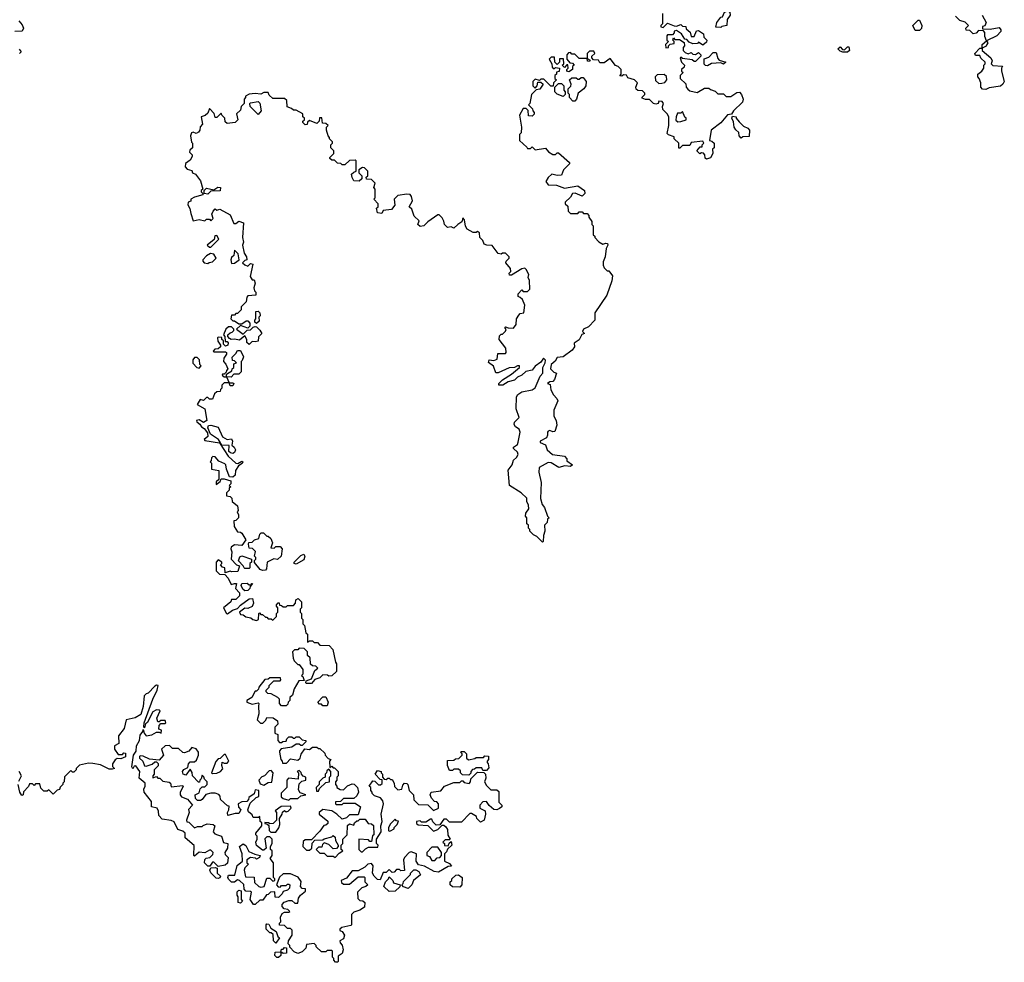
# Model space of a CAD drawing. Extents: x 2472589 to 2662339, y 701009 to 849030.
# Tile 329 of 406: x 2598368 to 2605050, y 733210 to 739603. Entities that reach past the tile are written whole.
import ezdxf

# ---------------------------------------------------------------- set-up
doc = ezdxf.new("R2010")
doc.units = 0

msp = doc.modelspace()

# ---------------------------------------------------------------- linework, layer by layer
at = {"layer": '0CON05XD'}
for points in [[(2602730, 739645), (2602730, 739575), (2602720, 739565), (2602720, 739555), (2602735, 739550), (2602765, 739580), (2602808.3, 739561.7)], [(2603125, 739550), (2603091.7, 739551.7), (2603100, 739585), (2603125, 739620), (2603138.3, 739621.7), (2603150, 739655), (2603175, 739662.5), (2603187.5, 739655), (2603190, 739635), (2603170, 739605), (2603167, 739563), (2603133, 739557), (2603125, 739550)], [(2604900, 739635), (2604927.5, 739585), (2604918.3, 739561.7), (2604901.7, 739558.3), (2604901.7, 739541.7), (2604955, 739540), (2605015, 739550), (2605027.5, 739535), (2605027.5, 739522.5), (2605000, 739495), (2604930, 739460), (2604937.5, 739447.5), (2604932.5, 739435), (2604926.4, 739423.6), (2604900, 739410), (2604900, 739395), (2604957.5, 739345), (2604967.5, 739325), (2604960, 739305), (2604971.7, 739291.7), (2605038.3, 739288.3), (2605030, 739275), (2605030, 739255), (2605050, 739185), (2605040, 739165), (2605025, 739153.3), (2604948.3, 739141.7), (2604925, 739130), (2604901.7, 739131.7), (2604890, 739145), (2604890, 739175), (2604880, 739205), (2604870, 739215), (2604870, 739235), (2604897.5, 739255), (2604910, 739275), (2604910, 739295), (2604920, 739305), (2604920, 739315), (2604891.7, 739341.7), (2604885, 739360), (2604855, 739360), (2604850, 739375), (2604885, 739410), (2604900, 739410), (2604900, 739435), (2604930, 739460), (2604918.3, 739488.3), (2604917.5, 739517.5), (2604908.3, 739528.3), (2604875, 739530), (2604858.3, 739511.7), (2604838.3, 739508.3), (2604815, 739530), (2604791.7, 739531.7), (2604790, 739545), (2604807.5, 739565), (2604785, 739587.5), (2604748.3, 739598.3), (2604718.3, 739628.3)], [(2598362.5, 739595), (2598385, 739569.2), (2598393.6, 739545), (2598383.3, 739525), (2598335, 739522.5)], [(2602808.3, 739561.7), (2602825, 739560), (2602855, 739570), (2602865, 739560), (2602888.3, 739558.3), (2602891.7, 739541.7), (2602918.3, 739518.3), (2602925, 739490), (2602945, 739490), (2602961.7, 739528.3), (2602975, 739530), (2603008.3, 739508.3), (2603010, 739485), (2603030, 739465), (2603028.3, 739451.7), (2603005, 739430), (2602975, 739450), (2602967, 739443), (2602935, 739440), (2602911.7, 739451.7), (2602895, 739470), (2602881.7, 739471.7), (2602858.3, 739508.3), (2602825, 739530), (2602810, 739525), (2602810, 739515), (2602798.3, 739501.7), (2602765, 739500), (2602760, 739495), (2602760, 739465), (2602770, 739455), (2602750, 739435), (2602751.7, 739411.7), (2602770, 739415), (2602770, 739425), (2602781.7, 739438.3), (2602808.3, 739441.7), (2602810, 739455), (2602800, 739465), (2602805, 739480), (2602815, 739470), (2602845, 739470), (2602878.3, 739448.3), (2602880, 739425), (2602870, 739415), (2602870, 739395), (2602885, 739380), (2602905, 739372.5), (2602925, 739380), (2602935, 739370), (2602955, 739367.5), (2602975, 739380), (2602990, 739365), (2602990, 739355), (2602955, 739320), (2602945, 739320), (2602931.7, 739331.7), (2602865, 739340), (2602855, 739350), (2602850, 739345), (2602860, 739315), (2602880, 739295), (2602878.3, 739281.7), (2602860, 739265), (2602860, 739255), (2602870, 739245), (2602850, 739225), (2602850, 739205), (2602888.3, 739168.3), (2602890, 739145), (2602901.7, 739131.7), (2602915, 739120), (2602965, 739110), (2603015, 739140), (2603045, 739140), (2603055, 739130), (2603088.3, 739118.3), (2603105, 739100), (2603145, 739100), (2603163.3, 739083.3), (2603195, 739082.5), (2603235, 739110), (2603251.7, 739111.7), (2603267, 739097), (2603277.5, 739065), (2603272.5, 739045), (2603212.5, 738985), (2603198.3, 738961.7), (2603171.7, 738958.3), (2603126.4, 738903.6), (2603060, 738855), (2603050, 738785), (2603065, 738780), (2603080, 738765), (2603080, 738735), (2603070, 738725), (2603072.5, 738695), (2603055, 738667.5), (2603028.3, 738658.3), (2603020, 738665), (2603017, 738687), (2603008.3, 738698.3), (2602995, 738700), (2602983, 738693), (2602963, 738713), (2602985, 738740), (2602998.3, 738741.7), (2603000, 738755), (2603010, 738765), (2603005, 738780), (2602925, 738770), (2602915, 738750), (2602865, 738750), (2602848.3, 738731.7), (2602841.7, 738731.7), (2602840, 738765), (2602810, 738795), (2602808.3, 738808.3), (2602771.7, 738821.7), (2602762.5, 738832.5), (2602772.5, 738885), (2602772.5, 738945), (2602762.5, 738965), (2602732.5, 738995), (2602730, 739015), (2602737.5, 739035), (2602728.3, 739048.3), (2602705, 739050), (2602700, 739035), (2602685, 739030), (2602670, 739035), (2602641.7, 739061.7), (2602615, 739062.5), (2602591.7, 739071.7), (2602591.7, 739078.3), (2602610, 739095), (2602610, 739105), (2602595, 739120), (2602563, 739123), (2602551.7, 739131.7), (2602550, 739145), (2602560, 739175), (2602540, 739195), (2602495, 739210), (2602485, 739227.5), (2602465, 739230), (2602455, 739220), (2602441.7, 739221.7), (2602450, 739235), (2602450, 739265), (2602430, 739285), (2602411.7, 739291.7), (2602375, 739340), (2602335, 739310), (2602305, 739310), (2602295, 739330), (2602261.7, 739331.7), (2602250, 739345), (2602250, 739355), (2602270, 739375), (2602265, 739390), (2602235, 739390), (2602220, 739375), (2602220, 739340), (2602238.3, 739328.3), (2602235, 739320), (2602221.7, 739321.7), (2602220, 739340), (2602165, 739340), (2602135, 739370), (2602115, 739370), (2602105, 739380), (2602091.7, 739378.3), (2602080, 739365), (2602080, 739335), (2602101.7, 739311.7), (2602118.3, 739308.3), (2602130, 739295), (2602120, 739285), (2602120, 739265), (2602095, 739250), (2602080, 739255), (2602080, 739265), (2602090, 739275), (2602088.3, 739298.3), (2602081.7, 739298.3), (2602065, 739280), (2602050, 739295), (2602060, 739305), (2602058.3, 739338.3), (2602031.7, 739338.3), (2602030, 739315), (2602015, 739300), (2602000, 739315), (2601998.3, 739348.3), (2601975, 739350), (2601960, 739335), (2601980, 739305), (2601981.7, 739281.7), (2601995, 739270), (2602005, 739280), (2602030, 739275), (2602028.3, 739251.7), (2602011.7, 739248.3), (2602010, 739235), (2602000, 739225), (2602000, 739205), (2602010, 739195), (2601990, 739175), (2601988.3, 739151.7), (2601971.7, 739151.7), (2601925, 739200), (2601905, 739200), (2601895, 739190), (2601865, 739200), (2601850, 739185), (2601850, 739155), (2601865, 739140), (2601880, 739155), (2601885, 739180), (2601905, 739180), (2601920, 739165), (2601898.3, 739131.7), (2601871.7, 739128.3), (2601840, 739095), (2601830, 739035), (2601820, 739025), (2601848.3, 738998.3), (2601850, 738985), (2601860, 738975), (2601858.3, 738961.7), (2601845, 738950), (2601821.7, 738951.7), (2601818.3, 738988.3), (2601805, 739000), (2601785, 739000), (2601760, 738955), (2601772.5, 738875), (2601770, 738835), (2601760, 738825), (2601760, 738785), (2601808.3, 738738.3), (2601815, 738730), (2601835, 738730), (2601845, 738740), (2601865, 738720), (2601935, 738732.5), (2601957, 738707), (2601985, 738690), (2602005, 738690), (2602015, 738700), (2602025, 738700), (2602100, 738635), (2602100, 738625), (2602057.5, 738585), (2602045, 738550), (2602015, 738547.5), (2601980, 738555), (2601955, 738532.5), (2601937.5, 738505), (2601955, 738482.5), (2602011.7, 738481.7), (2602065, 738460), (2602155, 738477.5), (2602200, 738445), (2602202.5, 738425), (2602185, 738407.5), (2602136.4, 738426.4), (2602120, 738425), (2602105, 738400), (2602070, 738365), (2602070, 738355), (2602088.3, 738338.3), (2602090, 738305), (2602105, 738290), (2602155, 738290), (2602165, 738300), (2602185, 738300), (2602195, 738290), (2602218.3, 738288.3), (2602230, 738275), (2602230, 738265), (2602250, 738235), (2602250, 738215), (2602260, 738205), (2602260, 738145), (2602270, 738135), (2602270, 738125), (2602297, 738097), (2602325, 738080), (2602345, 738087.5), (2602357.5, 738085), (2602360, 738075), (2602348.3, 738051.7), (2602340, 737995), (2602328.3, 737961.7), (2602328.3, 737938.3), (2602335, 737920), (2602355, 737900), (2602365, 737900), (2602390, 737865), (2602387, 737833), (2602352.5, 737735), (2602270, 737615), (2602270, 737565), (2602228.8, 737521.2), (2602193.3, 737505), (2602188.3, 737488.3), (2602200, 737475), (2602181.7, 737468.3), (2602165, 737432.5), (2602130.8, 737409.2), (2602133.3, 737385), (2602117.7, 737362.3), (2602055, 737317.5), (2602015, 737312.5), (2602002.5, 737287.5), (2601975, 737263.8), (2601970.9, 737235), (2601993.6, 737213.6), (2602010, 737205), (2601997, 737163), (2601985, 737150), (2601965, 737147.5), (2601950, 737135), (2601968.3, 737128.3), (2601973, 737093), (2601989.3, 737059.3), (2602013.8, 737033.8), (2602019.3, 737019.3), (2601992.5, 736955), (2601992.5, 736915), (2602007.5, 736885), (2602013, 736853), (2601999.3, 736810.7), (2601985, 736807.5), (2601965, 736816.7), (2601955, 736813.3), (2601948.8, 736805), (2601950, 736785), (2601943.3, 736766.7), (2601900, 736745), (2601900, 736735), (2601935, 736720), (2601947, 736687), (2601983.9, 736653.9), (2602065, 736642.5), (2602080, 736625), (2602081.7, 736611.7), (2602120, 736585), (2602105, 736572.5), (2602067, 736577), (2602027, 736567), (2601975, 736596.7), (2601955, 736600), (2601893, 736567), (2601890, 736535), (2601906.7, 736465), (2601901.2, 736355), (2601912.5, 736315), (2601930, 736295), (2601950, 736235), (2601960, 736225), (2601950, 736215), (2601947, 736193), (2601930, 736175), (2601932.5, 736135), (2601922.5, 736105), (2601920, 736065), (2601915, 736060), (2601878.3, 736098.3), (2601855, 736110), (2601830, 736135), (2601830, 736145), (2601820, 736155), (2601820, 736175), (2601810, 736185), (2601810, 736225), (2601800, 736235), (2601803, 736257), (2601822.5, 736285), (2601821.7, 736311.7), (2601810, 736335), (2601808.3, 736358.3), (2601770, 736395), (2601692.5, 736445), (2601683, 736547), (2601710, 736585), (2601720, 736615), (2601740, 736635), (2601750, 736655), (2601745, 736670), (2601720, 736695), (2601720, 736705), (2601745, 736722.5), (2601751.7, 736738.3), (2601763.8, 736805), (2601756.7, 736825), (2601732.3, 736842.3), (2601723, 736857), (2601726.4, 736873.6), (2601757.5, 736905), (2601737.5, 736965), (2601740, 737045), (2601748.3, 737061.7), (2601775, 737078.8), (2601845, 737092), (2601865, 737106.2), (2601900.8, 737185), (2601917.5, 737205), (2601917.8, 737245), (2601934.5, 737275), (2601935.3, 737294.7), (2601922.4, 737307.6), (2601905, 737280), (2601866.8, 737253.2), (2601845, 737226.2), (2601803.5, 737216.5), (2601775, 737191.4), (2601745, 737179.2), (2601725, 737158), (2601682.3, 737147.7), (2601645.8, 737124.2), (2601620, 737125), (2601620, 737135), (2601645, 737160), (2601705, 737198.8), (2601760, 737245), (2601760, 737255), (2601745, 737256), (2601726.4, 737243.6), (2601688.8, 737241.2), (2601615, 737207.5), (2601598.3, 737208.3), (2601583, 737253), (2601548.3, 737278.3), (2601553, 737297), (2601585, 737292.5), (2601608.3, 737301.7), (2601611.7, 737338.3), (2601665, 737340), (2601670, 737345), (2601667.5, 737375), (2601622.5, 737435), (2601625, 737460), (2601635, 737470), (2601645, 737470), (2601665, 737490), (2601668.3, 737501.7)], [(2604475, 739530), (2604445, 739530), (2604430, 739565), (2604465, 739600), (2604475, 739600), (2604490, 739565), (2604487, 739543), (2604475, 739530)], [(2603985, 739382.5), (2603953, 739383), (2603935, 739390), (2603920, 739405), (2603935, 739420), (2603951.7, 739401.7), (2603965, 739400), (2603985, 739420), (2603995, 739420), (2604000, 739395), (2603985, 739382.5)], [(2598363, 739403), (2598377.5, 739385), (2598366.4, 739373.6)], [(2603035, 739290), (2603021.7, 739291.7), (2603012.5, 739302.5), (2603012.5, 739337.5), (2603045, 739350), (2603075, 739380), (2603095, 739380), (2603105, 739340), (2603115, 739330), (2603160, 739315), (2603145, 739302.5), (2603125, 739310), (2603063.6, 739306.4), (2603035, 739290)], [(2602705, 739170), (2602725, 739172.5), (2602745, 739177.5), (2602760, 739195), (2602757.5, 739217.5), (2602741.7, 739231.7), (2602695, 739230), (2602680, 739215), (2602681.7, 739191.7), (2602705, 739170)], [(2602055, 739082.5), (2602015, 739097.5), (2602000, 739115), (2602000, 739145), (2602025, 739170), (2602045, 739170), (2602060, 739155), (2602060, 739125), (2602070, 739115), (2602070, 739095), (2602055, 739082.5)], [(2602135, 739050), (2602121.7, 739051.7), (2602100, 739075), (2602100, 739095), (2602090, 739105), (2602090, 739135), (2602107, 739153), (2602110, 739165), (2602100, 739195), (2602115, 739210), (2602145, 739210), (2602155, 739200), (2602165, 739200), (2602178.3, 739211.7), (2602191.7, 739211.7), (2602212.5, 739185), (2602210, 739155), (2602196.4, 739133.6), (2602157.5, 739105), (2602147.5, 739065), (2602135, 739050)], [(2601668.3, 737501.7), (2601660, 737515), (2601665, 737520), (2601682.5, 737512.5), (2601718.3, 737511.7), (2601737.5, 737535), (2601740, 737575), (2601755, 737600), (2601765, 737610), (2601790, 737615), (2601796.4, 737666.4), (2601780, 737705), (2601765, 737720), (2601750, 737725), (2601750, 737745), (2601775, 737770), (2601785, 737760), (2601815, 737760), (2601830, 737775), (2601827.5, 737835), (2601817.5, 737855), (2601822.5, 737875), (2601805, 737910), (2601795, 737917.5), (2601775, 737912.5), (2601705, 737870), (2601691.7, 737871.7), (2601690, 737885), (2601700, 737895), (2601697.5, 737915), (2601667.5, 737955), (2601670, 737965), (2601690, 737985), (2601690, 737995), (2601665, 738020), (2601645, 738020), (2601635, 738012.5), (2601615, 738017.5), (2601575, 738072.5), (2601537, 738073), (2601520.7, 738080.7), (2601510, 738105), (2601490, 738125), (2601488.3, 738158.3), (2601475, 738167.5), (2601465, 738160), (2601445, 738160), (2601403.6, 738183.6), (2601393, 738203), (2601387, 738247), (2601375, 738260), (2601368.3, 738231.7), (2601340, 738215), (2601315, 738190), (2601295, 738197.5), (2601270, 738195), (2601250, 738215), (2601247, 738237), (2601235, 738260), (2601215, 738280), (2601205, 738280), (2601137, 738233), (2601110, 738205), (2601085, 738200), (2601070, 738215), (2601078.3, 738238.3), (2601045, 738270), (2601028.3, 738318.3), (2601010, 738335), (2601032.5, 738375), (2601027.5, 738405), (2601017, 738417), (2600995, 738420), (2600935, 738410), (2600910, 738385), (2600912.5, 738345), (2600890, 738315), (2600835, 738310), (2600825, 738290), (2600795, 738292.5), (2600790, 738325), (2600800, 738335), (2600800, 738355), (2600770, 738385), (2600780, 738395), (2600780, 738455), (2600770, 738465), (2600780, 738495), (2600755, 738520), (2600721.7, 738521.7), (2600720, 738535), (2600730, 738545), (2600730, 738575), (2600708.3, 738598.3), (2600695, 738600), (2600670, 738585), (2600670, 738565), (2600690, 738545), (2600690, 738525), (2600671.7, 738508.3), (2600635, 738510), (2600623, 738533), (2600620, 738555), (2600635, 738570), (2600650, 738575), (2600650, 738645), (2600645, 738650), (2600605, 738647.5), (2600575, 738620), (2600555, 738620), (2600547, 738627), (2600525, 738630), (2600505, 738650), (2600485, 738650), (2600471.7, 738661.7), (2600471.7, 738668.3), (2600500, 738695), (2600500, 738715), (2600480, 738735), (2600480, 738755), (2600490, 738765), (2600490, 738775), (2600470, 738795), (2600470, 738805), (2600460, 738815), (2600450, 738855), (2600450, 738875), (2600460, 738885), (2600445, 738900), (2600421.7, 738901.7), (2600418.3, 738938.3), (2600401.7, 738938.3), (2600400, 738915), (2600385, 738900), (2600335, 738920), (2600321.7, 738908.3), (2600318.3, 738891.7), (2600305, 738890), (2600290, 738905), (2600290, 738915), (2600300, 738925), (2600300, 738935), (2600290, 738945), (2600290, 738965), (2600245, 738990), (2600225, 738990), (2600211.7, 739001.7), (2600181.7, 739011.7), (2600180, 739055), (2600165, 739070), (2600085, 739070), (2600061.7, 739091.7), (2600055, 739110), (2600025, 739110), (2600005, 739097.5), (2599965, 739102.5), (2599925, 739097.5), (2599900, 739085), (2599900, 739075), (2599890, 739065), (2599890, 739035), (2599870, 739015), (2599865, 738990), (2599840, 738965), (2599847.5, 738925), (2599830, 738905), (2599775, 738900), (2599761.7, 738911.7), (2599760, 738935), (2599740, 738955), (2599735, 738970), (2599705, 738940), (2599695, 738940), (2599687, 738967), (2599655, 739000), (2599645, 738970), (2599627, 738953), (2599600, 738945), (2599607.5, 738895), (2599593.3, 738876.7), (2599590, 738855), (2599580, 738840), (2599565, 738832.5), (2599545, 738840), (2599532.5, 738835), (2599527.5, 738815), (2599532.5, 738772.5), (2599540, 738765), (2599540, 738735), (2599521.7, 738718.3), (2599520, 738705), (2599537, 738687), (2599537.5, 738675), (2599525, 738650), (2599491.7, 738628.3), (2599490, 738605), (2599505, 738590), (2599535, 738580), (2599540, 738565), (2599560, 738555), (2599595, 738510), (2599610, 738455), (2599600, 738445), (2599600, 738435), (2599610, 738425), (2599610, 738415), (2599555, 738400), (2599530, 738385), (2599528.3, 738371.7), (2599510, 738365), (2599508.3, 738348.3), (2599521.7, 738321.7), (2599528.3, 738288.3), (2599545, 738240), (2599585, 738247.5), (2599625, 738240), (2599635, 738250), (2599655, 738250), (2599665, 738240), (2599680, 738255), (2599672.5, 738285), (2599680, 738305), (2599695, 738320), (2599705, 738312.5), (2599725, 738317.5), (2599795, 738280), (2599821.7, 738221.7), (2599835, 738220), (2599855, 738237.5), (2599886.7, 738225), (2599880, 738125), (2599887.5, 738095), (2599880, 738075), (2599890.7, 738020.7), (2599907.5, 737995), (2599910, 737975), (2599895, 737970), (2599880, 737955), (2599895, 737940), (2599915, 737932.5), (2599935, 737950), (2599950, 737945), (2599932.5, 737862.5), (2599945, 737840), (2599958.3, 737838.3), (2599966.4, 737816.4), (2599957.5, 737785), (2599960, 737765), (2599970, 737755), (2599970, 737735), (2599915, 737730), (2599908.3, 737721.7), (2599905, 737690), (2599870, 737655), (2599870, 737635), (2599845, 737610), (2599835, 737610), (2599825, 737600), (2599805, 737600), (2599800, 737575), (2599815, 737560), (2599825, 737560), (2599855, 737540), (2599875, 737540), (2599905, 737560), (2599915, 737560), (2599930, 737545), (2599930, 737525), (2599915, 737510), (2599865, 737530), (2599840, 737505), (2599885, 737470), (2599911.7, 737498.3), (2599935, 737500), (2599951.7, 737518.3), (2599965, 737522.5), (2599975, 737520), (2599997.7, 737497.7), (2600010, 737475), (2599988.3, 737451.7), (2599986.4, 737423.6), (2599965, 737417.5), (2599945, 737420), (2599925, 737400), (2599910, 737415), (2599910, 737435), (2599895, 737460), (2599859.3, 737430.7), (2599825, 737437.5), (2599803.3, 737433.3), (2599790.7, 737440.7), (2599780, 737455), (2599780, 737465), (2599795, 737480), (2599810, 737485), (2599820, 737495), (2599820, 737505), (2599805, 737520), (2599785, 737520), (2599767.5, 737505), (2599750, 737465), (2599760, 737455), (2599761.7, 737421.7), (2599775, 737420), (2599781.7, 737411.7), (2599780, 737395), (2599765, 737390), (2599751.7, 737401.7), (2599750, 737425), (2599740, 737435), (2599738.3, 737448.3), (2599715, 737450), (2599710, 737445), (2599713, 737423), (2599730, 737395), (2599730, 737385), (2599715, 737370), (2599691.7, 737368.3), (2599680, 737355), (2599685, 737350), (2599765, 737350), (2599770, 737345), (2599770, 737335), (2599753, 737307), (2599750, 737285), (2599767, 737267), (2599780, 737235), (2599770, 737225), (2599768.3, 737211.7), (2599755, 737200), (2599745, 737200), (2599741.7, 737191.7), (2599755, 737180), (2599770, 737180), (2599771.7, 737198.3), (2599808.3, 737221.7), (2599810, 737235), (2599820, 737245), (2599821.7, 737268.3), (2599840, 737275), (2599825, 737290), (2599811.7, 737291.7), (2599810, 737315), (2599835, 737340), (2599845, 737360), (2599865, 737360), (2599886.4, 737316.4), (2599878.3, 737291.7), (2599870, 737285), (2599870, 737215), (2599855, 737200), (2599821.7, 737198.3), (2599801.7, 737178.3), (2599770, 737180), (2599790, 737140), (2599815, 737140), (2599820, 737135), (2599815, 737120), (2599795, 737120), (2599790, 737140), (2599755, 737140), (2599740, 737125), (2599740, 737105), (2599730, 737095), (2599728.3, 737081.7), (2599705, 737080), (2599690, 737065), (2599675, 737030), (2599655, 737030), (2599645, 737040), (2599635, 737040), (2599615, 737020), (2599591.7, 737028.3), (2599573, 736993), (2599623, 736963), (2599636.7, 736885), (2599615, 736871.2), (2599585, 736889.2), (2599566.7, 736885), (2599568.8, 736875), (2599590.8, 736860.8), (2599601.4, 736841.4), (2599620, 736830), (2599642.1, 736802.1), (2599644.3, 736775.7), (2599620, 736755), (2599625, 736750), (2599722.5, 736732.5), (2599783.5, 736643.5), (2599835, 736595.8), (2599847, 736593), (2599875, 736610), (2599882.5, 736605), (2599877.7, 736592.3), (2599852, 736578), (2599832.5, 736545), (2599830, 736515), (2599815, 736500), (2599791.7, 736501.7), (2599770, 736555), (2599767.5, 736585), (2599760, 736590), (2599719.3, 736609.3), (2599695, 736637.5), (2599678.3, 736641.7), (2599668.3, 736631.7), (2599667, 736613), (2599660, 736605), (2599670, 736595), (2599670, 736555), (2599720, 736545), (2599720, 736485), (2599701.7, 736468.3), (2599701.7, 736451.7), (2599728.3, 736471.7), (2599735, 736490), (2599755, 736490), (2599800, 736475), (2599800, 736455), (2599790, 736445), (2599800, 736435), (2599790, 736425), (2599788.3, 736411.7), (2599770, 736395), (2599770, 736375), (2599795, 736370), (2599807, 736357), (2599810, 736335), (2599846.7, 736305), (2599850, 736275), (2599842.5, 736265), (2599852.5, 736245), (2599852.5, 736225), (2599835, 736207.5), (2599820, 736205), (2599822.5, 736165), (2599845, 736130), (2599867, 736127), (2599875, 736120), (2599902.5, 736075), (2599875, 736037.5), (2599825, 736042.5), (2599802.5, 736025), (2599800, 736015), (2599807.5, 735995), (2599803.3, 735945), (2599840, 735905), (2599858.3, 735898.3), (2599848.3, 735861.7), (2599805, 735857.5), (2599795, 735862.5), (2599761.7, 735851.7), (2599760, 735885), (2599745, 735890), (2599730, 735905), (2599740, 735915), (2599740, 735925), (2599715, 735940), (2599700, 735925), (2599700, 735865), (2599723, 735843), (2599760, 735840), (2599782.5, 735815), (2599801.7, 735771.7), (2599825, 735780), (2599838.3, 735778.3), (2599832.5, 735745), (2599860, 735715), (2599860, 735695), (2599835, 735670), (2599805, 735670), (2599800, 735655), (2599750, 735615), (2599770, 735575), (2599777, 735573), (2599811.7, 735598.3), (2599845, 735610), (2599865, 735633.3), (2599925, 735676.2), (2599947.5, 735677.5), (2599953.3, 735645), (2599946.4, 735623.6), (2599915, 735610), (2599895, 735612.5), (2599860, 735585), (2599865, 735570), (2599885, 735567.5), (2599903, 735553)], [(2599985, 738960), (2599932.5, 739015), (2599930, 739035), (2599935, 739040), (2599985, 739047.5), (2599997, 739037), (2600006.7, 738985), (2599985, 738960)], [(2602835, 738910), (2602855, 738912.5), (2602890, 738925), (2602890, 738935), (2602881.7, 738941.7), (2602865, 738980), (2602855, 738970), (2602831.7, 738968.3), (2602822.5, 738945), (2602821.7, 738921.7), (2602835, 738910)], [(2603265, 738800), (2603250, 738815), (2603248.3, 738838.3), (2603227, 738857), (2603217.5, 738875), (2603211.7, 738911.7), (2603200, 738935), (2603205, 738950), (2603230, 738945), (2603230, 738935), (2603250.7, 738910.7), (2603280.7, 738880.7), (2603308.3, 738868.3), (2603320, 738855), (2603318.3, 738811.7), (2603275, 738810), (2603265, 738800)], [(2599645, 738420), (2599620, 738425), (2599620, 738445), (2599635, 738460), (2599685, 738450), (2599713, 738467), (2599730, 738465), (2599728.3, 738441.7), (2599665, 738440), (2599645, 738420)], [(2599665, 738060), (2599720, 738115), (2599705, 738140), (2599693, 738137), (2599688.3, 738111.7), (2599640, 738075), (2599655, 738060), (2599665, 738060)], [(2599645, 737950), (2599653, 737957), (2599675, 737960), (2599700, 737985), (2599685, 738012.5), (2599663.3, 738016.7), (2599635, 738002.5), (2599610, 737975), (2599610, 737965), (2599620, 737955), (2599645, 737950)], [(2599805, 737950), (2599825, 737952.5), (2599857.5, 737975), (2599850, 738015), (2599825, 738040), (2599820, 738005), (2599805, 737990), (2599800, 737975), (2599805, 737950)], [(2599975, 737542.5), (2599962.5, 737552.5), (2599962.5, 737565), (2599970, 737575), (2599970, 737625), (2599985, 737627.5), (2599997.5, 737615), (2600000, 737595), (2599990, 737585), (2599991.7, 737558.3), (2599975, 737542.5)], [(2599585, 737240), (2599600, 737255), (2599590, 737265), (2599587, 737297), (2599571.7, 737311.7), (2599555, 737312.5), (2599543.6, 737296.4), (2599543, 737273), (2599570, 737245), (2599585, 737240)], [(2599815, 736662), (2599797.5, 736665), (2599788, 736675), (2599790, 736715), (2599738.3, 736718.3), (2599715.7, 736755.7), (2599662.7, 736792.7), (2599643.8, 736835), (2599650, 736850), (2599665, 736854), (2599715, 736840), (2599744, 736774), (2599775, 736756.7), (2599805, 736760), (2599812.5, 736745), (2599808.3, 736718.3), (2599823.6, 736703.6), (2599831.2, 736685), (2599825, 736667.5), (2599815, 736662)], [(2600015, 735867.5), (2600000, 735875), (2599961.7, 735921.7), (2599960, 735935), (2599970, 735945), (2599970, 735955), (2599960, 735965), (2599967, 735997), (2599947, 736017), (2599925, 736020), (2599920, 736045), (2599921.7, 736058.3), (2599945, 736060), (2599960, 736075), (2599990, 736085), (2599997.5, 736115), (2600007, 736123), (2600022.5, 736122.5), (2600045, 736100), (2600055, 736100), (2600072.5, 736085), (2600082.5, 736055), (2600071.7, 736021.7), (2600095, 736020), (2600105, 736030), (2600135, 736030), (2600150, 736015), (2600142.5, 735965), (2600117.5, 735942.5), (2600093, 735947), (2600047, 735923), (2600041.7, 735878.3), (2600035, 735870), (2600015, 735867.5)], [(2599925, 735880), (2599895, 735880), (2599890, 735885), (2599885, 735900), (2599853, 735933), (2599860.7, 735959.3), (2599875, 735967.5), (2599940, 735945), (2599940, 735925), (2599930, 735915), (2599930, 735885), (2599925, 735880)], [(2600245, 735910), (2600230, 735915), (2600230, 735925), (2600275, 735970), (2600295, 735977.5), (2600302.5, 735965), (2600295, 735940), (2600245, 735910)], [(2599895, 735730), (2599881.7, 735741.7), (2599870, 735765), (2599875, 735780), (2599911.7, 735781.7), (2599925, 735770), (2599940, 735770), (2599941.7, 735778.3), (2599948.3, 735778.3), (2599931.7, 735758.3), (2599930, 735745), (2599915, 735732.5), (2599895, 735730)], [(2599903, 735553), (2599937, 735547), (2599950, 735535), (2599975, 735527.5), (2599987.5, 735535), (2599990, 735575), (2599995, 735580), (2600005, 735570), (2600015, 735570), (2600035, 735550), (2600045, 735550), (2600055, 735540), (2600075, 735540), (2600085, 735530), (2600110, 735555), (2600110, 735575), (2600120, 735585), (2600120, 735615), (2600110, 735625), (2600110, 735635), (2600121.7, 735648.3), (2600128.3, 735648.3), (2600131.7, 735631.7), (2600145, 735630), (2600155, 735620), (2600175, 735620), (2600185, 735630), (2600225, 735630), (2600240, 735645), (2600241.7, 735668.3), (2600258.3, 735678.3), (2600280, 735655), (2600280, 735615), (2600270, 735605), (2600270, 735585), (2600280, 735575), (2600280, 735545), (2600290, 735535), (2600290, 735505), (2600300, 735495), (2600310, 735445), (2600320, 735435), (2600321.7, 735381.7), (2600335, 735390), (2600355, 735390), (2600365, 735380), (2600388.3, 735378.3), (2600405, 735360), (2600468.3, 735358.3), (2600491.7, 735331.7), (2600510, 735245), (2600517.5, 735235), (2600517, 735183), (2600487, 735153), (2600465, 735150), (2600457, 735157), (2600425, 735160), (2600405, 735140), (2600371.7, 735128.3), (2600348.3, 735101.7), (2600315, 735100), (2600310, 735105), (2600311.7, 735118.3), (2600348.3, 735131.7), (2600371.7, 735188.3), (2600390, 735205), (2600378.3, 735218.3), (2600355, 735220), (2600341.7, 735231.7), (2600340, 735275), (2600321.7, 735291.7), (2600320, 735315), (2600298.3, 735338.3), (2600265, 735340), (2600255, 735330), (2600231.7, 735328.3), (2600220, 735315), (2600223, 735273), (2600230, 735255), (2600255, 735230), (2600265, 735230), (2600290, 735195), (2600290, 735165), (2600280, 735155), (2600288.3, 735148.3), (2600298.3, 735121.7), (2600261.7, 735118.3), (2600230, 735065), (2600218.3, 735021.7), (2600200, 735005), (2600200, 734985), (2600190, 734975), (2600188.3, 734961.7), (2600175, 734950), (2600145, 734950), (2600130, 734965), (2600130, 734995), (2600120, 735005), (2600075, 735030), (2600052.5, 735032.5), (2600040, 735045), (2600040, 735055), (2600060, 735075), (2600061.7, 735088.3), (2600091.7, 735118.3), (2600135, 735120), (2600140, 735125), (2600138.3, 735138.3), (2600065, 735140), (2600055, 735130), (2600031.7, 735128.3), (2599990, 735075), (2599988.3, 735061.7), (2599975, 735050), (2599965, 735050), (2599943.3, 735006.7), (2599910, 734985), (2599910, 734975), (2599945, 734960), (2599985, 734970), (2599990, 734965), (2599988.3, 734948.3), (2599990, 734895), (2599980, 734855), (2600001.7, 734831.7), (2600018.3, 734831.7), (2600038.3, 734851.7), (2600045, 734870), (2600087, 734867), (2600118.3, 734848.3), (2600120, 734825), (2600100, 734805), (2600100, 734765), (2600120, 734755), (2600120, 734715), (2600131.7, 734701.7), (2600145, 734700), (2600153, 734707), (2600175, 734710), (2600180, 734725), (2600195, 734740), (2600215, 734740), (2600225, 734730), (2600235, 734730), (2600245, 734740), (2600265, 734740), (2600285, 734720), (2600310, 734715), (2600310, 734705), (2600285, 734680), (2600275, 734680), (2600265, 734690), (2600245, 734690), (2600215, 734670), (2600141.7, 734658.3), (2600130, 734645), (2600130, 734635), (2600140, 734585), (2600150, 734575), (2600151.7, 734561.7), (2600178.3, 734561.7), (2600205, 734590), (2600255, 734580), (2600270, 734595), (2600278.3, 734621.7), (2600301.7, 734658.3), (2600335, 734652.5), (2600355, 734670), (2600385, 734670), (2600395, 734660), (2600405, 734660), (2600438.3, 734628.3), (2600440, 734615), (2600461.7, 734591.7), (2600480, 734585), (2600470, 734575), (2600471.7, 734531.7), (2600485, 734540), (2600495, 734530), (2600505, 734530), (2600530, 734505), (2600530, 734475), (2600520, 734465), (2600520, 734445), (2600510, 734435), (2600510, 734415), (2600520, 734405), (2600520, 734395), (2600543, 734383), (2600565, 734380), (2600593, 734407), (2600625, 734420), (2600638.3, 734418.3), (2600660, 734395), (2600667.5, 734365), (2600655, 734340), (2600635, 734320), (2600565, 734320), (2600545, 734300), (2600511.7, 734298.3), (2600510, 734285), (2600515, 734280), (2600555, 734280), (2600565, 734290), (2600645, 734290), (2600680, 734265), (2600665, 734210), (2600605, 734210), (2600585, 734190), (2600555, 734180), (2600520, 734215), (2600487, 734237), (2600425, 734247.5), (2600400, 734225), (2600400, 734215), (2600458.3, 734168.3), (2600458.3, 734151.7), (2600445, 734140), (2600431.7, 734138.3), (2600405, 734100), (2600348.3, 734041.7), (2600305, 734040), (2600291.7, 734028.3), (2600290, 733995), (2600315, 733970), (2600335, 733970), (2600350, 733985), (2600351.7, 734018.3), (2600371.7, 734038.3), (2600425, 734040), (2600433, 734047), (2600485, 734060), (2600495, 734070), (2600508.3, 734058.3), (2600510, 734035), (2600530, 734005), (2600530, 733995), (2600518.3, 733981.7), (2600495, 733980), (2600465, 734010), (2600435, 734020), (2600421.7, 734008.3), (2600418.3, 733991.7), (2600395, 733990), (2600380, 733975), (2600405, 733950), (2600435, 733950), (2600455, 733930), (2600495, 733930), (2600508.3, 733921.7), (2600535, 733950), (2600560, 733965), (2600550, 733975), (2600550, 734005), (2600560, 734015), (2600560, 734045), (2600590, 734075), (2600591.7, 734138.3), (2600605, 734150), (2600635, 734140), (2600640, 734155), (2600655, 734170), (2600665, 734170), (2600675, 734180), (2600711.7, 734181.7), (2600731.7, 734151.7), (2600755, 734150), (2600768.3, 734138.3), (2600770, 734075), (2600763, 734067), (2600755, 734030), (2600745, 734030), (2600735, 734040), (2600670, 734045), (2600670, 733975), (2600685, 733960), (2600695, 733960), (2600715, 733980), (2600735, 733990), (2600798.3, 733991.7), (2600800, 734005), (2600790, 734015), (2600790, 734045), (2600820, 734095), (2600817.5, 734135), (2600827.5, 734165), (2600820, 734215), (2600836.7, 734285), (2600832.5, 734305), (2600816.4, 734326.4), (2600775, 734340), (2600760, 734355), (2600760, 734365), (2600750, 734375), (2600750, 734395), (2600740, 734405), (2600765, 734440), (2600778.3, 734438.3), (2600803, 734413), (2600817, 734413), (2600828.3, 734421.7), (2600828.3, 734448.3), (2600815, 734450), (2600780, 734485), (2600795, 734510), (2600820, 734505), (2600820, 734495), (2600830, 734485), (2600830, 734465), (2600841.7, 734451.7), (2600855, 734450), (2600865, 734460), (2600875, 734460), (2600885, 734450), (2600895, 734450), (2600910, 734425), (2600911.7, 734401.7), (2600935, 734380), (2600960, 734385), (2600968.3, 734411.7), (2600980, 734425), (2600995, 734422.5), (2601002.5, 734415), (2601010, 734375), (2601040, 734345), (2601041.7, 734311.7), (2601075, 734280), (2601138.3, 734278.3), (2601175, 734240), (2601210, 734255), (2601210, 734285), (2601198.3, 734298.3), (2601181.7, 734301.7), (2601163, 734323), (2601152.5, 734345), (2601160, 734365), (2601225, 734372.5), (2601250, 734405), (2601315, 734430), (2601355, 734430), (2601365, 734440), (2601375, 734440), (2601385, 734430), (2601417, 734423), (2601427, 734433), (2601430, 734455), (2601455, 734480), (2601475, 734500), (2601518.3, 734498.3), (2601530, 734485), (2601531.7, 734458.3), (2601522.5, 734435), (2601535, 734410), (2601565, 734380), (2601605, 734380), (2601618.3, 734368.3), (2601620, 734295), (2601640, 734275), (2601640, 734265), (2601625, 734252.5), (2601605, 734243.3), (2601585, 734247.5), (2601553.6, 734273.6), (2601535, 734300), (2601511.7, 734298.3), (2601490, 734275), (2601490, 734255), (2601526.4, 734236.4), (2601530, 734215), (2601520, 734175), (2601495, 734160), (2601470, 734185), (2601468.3, 734198.3), (2601435, 734220), (2601421.7, 734218.3), (2601365, 734160), (2601285, 734160), (2601265, 734180), (2601245, 734180), (2601218.3, 734141.7), (2601195, 734140), (2601171.7, 734161.7), (2601165, 734180), (2601155, 734180), (2601125, 734160), (2601095, 734160), (2601085, 734170), (2601060, 734165), (2601061.7, 734151.7), (2601073, 734143), (2601138.3, 734138.3), (2601175, 734100), (2601205, 734110), (2601235, 734140), (2601245, 734140), (2601259.3, 734129.3), (2601271.7, 734111.7), (2601273, 734073), (2601290, 734045), (2601285, 734040), (2601255, 734040), (2601240, 734025), (2601250, 734015), (2601251.7, 734001.7), (2601275, 734000), (2601281.7, 734018.3), (2601295, 734030), (2601300, 734005), (2601271.7, 733978.3), (2601265, 733960), (2601250, 733945), (2601250, 733895), (2601285, 733880), (2601298.3, 733861.7), (2601275, 733860), (2601209.3, 733820.7), (2601180, 733825), (2601115, 733862.5), (2601075, 733870), (2601057.5, 733895), (2601060, 733945), (2601025, 733960), (2601010, 733955), (2600978.3, 733921.7), (2600972.5, 733905), (2600978.3, 733831.7), (2600955, 733830), (2600945, 733840), (2600925, 733840), (2600908.3, 733821.7), (2600895, 733820), (2600875, 733840), (2600855, 733820), (2600835, 733820), (2600815, 733770), (2600795, 733772.5), (2600772.5, 733795), (2600762.5, 733815), (2600767.5, 733865), (2600755, 733880), (2600730, 733875), (2600710, 733855)], [(2600710, 733855), (2600665, 733830), (2600625, 733830), (2600585, 733780), (2600550, 733765), (2600551.7, 733751.7), (2600565, 733740), (2600605, 733740), (2600665, 733790), (2600705, 733790), (2600710, 733785), (2600710, 733755), (2600730, 733735), (2600717, 733723), (2600690, 733715), (2600660, 733685), (2600663, 733643), (2600675, 733630), (2600697, 733627), (2600710, 733615), (2600707.5, 733585), (2600677, 733563), (2600635, 733550), (2600620, 733535), (2600620, 733465), (2600615, 733460), (2600553, 733447), (2600540, 733435), (2600540, 733425), (2600555, 733420), (2600572.5, 733395), (2600565, 733370), (2600540, 733355), (2600541.7, 733341.7), (2600557, 733327), (2600562.5, 733295), (2600555, 733270), (2600528.3, 733251.7), (2600530, 733215), (2600525, 733210), (2600511.7, 733211.7), (2600500, 733225), (2600500, 733235), (2600490, 733245), (2600490, 733285), (2600485, 733290), (2600455, 733290), (2600445, 733280), (2600415, 733280), (2600380, 733315), (2600380, 733325), (2600367, 733337), (2600315, 733330), (2600310, 733305), (2600285, 733280), (2600255, 733270), (2600230, 733280), (2600201.7, 733311.7), (2600200, 733325), (2600190, 733335), (2600192.5, 733355), (2600217, 733393), (2600217, 733427), (2600205, 733440), (2600185, 733440), (2600165, 733460), (2600131.7, 733461.7), (2600130, 733475), (2600140, 733485), (2600137.5, 733515), (2600150, 733540), (2600165, 733550), (2600195, 733550), (2600200, 733555), (2600187, 733567), (2600161.7, 733571.7), (2600148.3, 733588.3), (2600148.3, 733601.7), (2600163, 733617), (2600195, 733630), (2600215, 733630), (2600235, 733610), (2600255, 733610), (2600260, 733645), (2600272.5, 733665), (2600308.3, 733691.7), (2600308.3, 733708.3), (2600285, 733710), (2600273, 733723), (2600277, 733757), (2600256.4, 733786.4), (2600205, 733810), (2600155, 733810), (2600131.7, 733788.3), (2600110, 733735), (2600121.7, 733721.7), (2600135, 733720), (2600145, 733730), (2600175, 733730), (2600185, 733740), (2600195, 733740), (2600200, 733735), (2600198.3, 733711.7), (2600185, 733700), (2600155, 733690), (2600150, 733675), (2600125, 733650), (2600101.7, 733651.7), (2600098.3, 733688.3), (2600070, 733685), (2600055, 733670), (2600041.7, 733668.3), (2600018.3, 733631.7), (2599998.3, 733631.7), (2599965, 733602.5), (2599955, 733602.5), (2599932.5, 733635), (2599940, 733685), (2599935, 733690), (2599901.7, 733691.7), (2599890, 733705), (2599888.3, 733738.3), (2599860, 733765), (2599845, 733770), (2599825, 733752.5), (2599805, 733752.5), (2599783.6, 733773.6), (2599780, 733785), (2599785, 733800), (2599828.3, 733801.7), (2599843, 733867), (2599880, 733895), (2599877.5, 733945), (2599860, 733995), (2599885, 734012.5), (2599903, 734003), (2599921.7, 733961.7), (2599963, 733943), (2600000, 733935), (2599995, 733920), (2599975, 733910), (2599967, 733917), (2599935, 733920), (2599910, 733905), (2599910, 733885), (2599920, 733875), (2599895, 733850), (2599890, 733835), (2599900.7, 733790.7), (2599958.3, 733788.3), (2599961.7, 733751.7), (2599990, 733725), (2600005, 733720), (2600027, 733723), (2600045, 733780), (2600065, 733780), (2600085, 733760), (2600100, 733765), (2600100, 733775), (2600090, 733785), (2600090, 733885), (2600067.5, 733915), (2600080, 733935), (2600080, 733965), (2600070, 733975), (2600070, 733995), (2600080, 734015), (2600080, 734045), (2600065, 734060), (2600045, 734060), (2600031.7, 734048.3), (2600040, 733985), (2600025, 733970), (2600015, 733970), (2599975, 734002.5), (2599970, 734025), (2599980, 734045), (2599980, 734065), (2599970, 734075), (2599970, 734085), (2600010, 734135), (2600010, 734155), (2600000, 734165), (2599998.3, 734198.3), (2599987.5, 734192.5), (2599953, 734193), (2599945, 734210), (2599921.2, 734231.2), (2599916.7, 734245), (2599931.7, 734288.3), (2599971.7, 734328.3), (2599990, 734335), (2599990, 734375), (2599965, 734380), (2599958.3, 734351.7), (2599921.7, 734328.3), (2599920, 734315), (2599908.3, 734301.7), (2599875, 734297.5), (2599850, 734285), (2599853, 734263), (2599867.5, 734245), (2599855, 734220), (2599830.7, 734219.3), (2599780, 734205), (2599777.5, 734225), (2599787.5, 734245), (2599790, 734270), (2599778.3, 734271.7), (2599730, 734315), (2599727, 734337), (2599718.3, 734348.3), (2599695, 734357.5), (2599665, 734357.5), (2599631.2, 734348.8), (2599606.4, 734313.6), (2599595, 734306.7), (2599575, 734307.5), (2599561.2, 734321.2), (2599557.5, 734345), (2599585, 734360), (2599593, 734387), (2599605, 734400), (2599625, 734400), (2599640, 734415), (2599640, 734435), (2599621.7, 734451.7), (2599618.3, 734468.3), (2599605, 734480), (2599600, 734455), (2599590, 734445), (2599588.3, 734431.7), (2599581.7, 734431.7), (2599540, 734475), (2599537, 734497), (2599525, 734520), (2599495, 734480), (2599477, 734487), (2599472.5, 734505), (2599481.7, 734518.3), (2599508.3, 734531.7), (2599513, 734557), (2599525, 734570), (2599555, 734570), (2599568.3, 734581.7), (2599580, 734615), (2599580, 734635), (2599565, 734657.5), (2599535, 734667.5), (2599515, 734642.5), (2599485, 734630), (2599475, 734632.5), (2599445, 734660), (2599405, 734660), (2599385, 734680), (2599355, 734677.5), (2599330, 734655), (2599342.5, 734615), (2599315, 734580), (2599248.3, 734588.3), (2599205, 734607.5), (2599185, 734610), (2599180, 734605), (2599180, 734595), (2599202.5, 734575), (2599215, 734542.5), (2599225, 734540), (2599267, 734553), (2599285, 734570), (2599295, 734570), (2599308.3, 734558.3), (2599307, 734543), (2599280, 734515), (2599280, 734485), (2599270, 734475), (2599271.7, 734461.7), (2599295, 734470), (2599305, 734460), (2599318.3, 734458.3), (2599338.3, 734438.3), (2599381.7, 734431.7), (2599390, 734425), (2599395, 734400), (2599475, 734410), (2599477, 734403), (2599457.5, 734365), (2599457.5, 734345), (2599465, 734332.5), (2599506.4, 734316.4), (2599540, 734275), (2599513.6, 734246.4), (2599517.5, 734225), (2599500, 734175), (2599501.7, 734161.7), (2599515, 734160), (2599555, 734122.5), (2599575, 734130), (2599605, 734130), (2599611.7, 734138.3), (2599640.7, 734149.3), (2599680, 734145), (2599692.5, 734135), (2599680, 734095), (2599691.7, 734081.7), (2599710, 734075), (2599736.4, 734066.4), (2599751.7, 734021.7), (2599780, 734015), (2599777, 733983), (2599760, 733955), (2599761.7, 733941.7), (2599781.7, 733921.7), (2599777, 733883), (2599761.7, 733868.3), (2599715, 733860), (2599685, 733890), (2599675, 733890), (2599658.3, 733861.7), (2599645, 733862.5), (2599622.5, 733885), (2599623, 733907), (2599633, 733917), (2599658.3, 733921.7), (2599678.3, 733941.7), (2599680, 733955), (2599665, 733970), (2599655, 733970), (2599625, 733952.5), (2599585, 733957.5), (2599555, 733930), (2599550, 733935), (2599551.7, 734001.7), (2599490, 734055), (2599490, 734085), (2599475, 734100), (2599441.7, 734111.7), (2599415, 734162.5), (2599395, 734172.5), (2599335, 734180), (2599312.5, 734205), (2599310, 734235), (2599300, 734255), (2599262.5, 734265), (2599261.7, 734301.7), (2599213.3, 734365), (2599210, 734385), (2599220, 734405), (2599220, 734425), (2599178.3, 734458.3), (2599182.5, 734505), (2599155, 734542.5), (2599145, 734540), (2599135, 734522.5), (2599127.5, 734535), (2599139.2, 734615), (2599158.8, 734641.2), (2599161.2, 734678.8), (2599180, 734715), (2599185, 734750), (2599202.5, 734775), (2599205, 734790), (2599213, 734763), (2599227, 734747), (2599265, 734752.5), (2599295, 734770), (2599315, 734770), (2599327, 734763), (2599330, 734785), (2599311.7, 734791.7), (2599313, 734817), (2599325, 734830), (2599355, 734830), (2599360, 734835), (2599355, 734850), (2599325, 734850), (2599315, 734840), (2599305, 734840), (2599297.5, 734865), (2599320, 734915), (2599315, 734920), (2599295, 734922.5), (2599270.7, 734909.3), (2599242.5, 734852.5), (2599235, 734837.5), (2599221.7, 734828.3), (2599215, 734800), (2599210, 734805), (2599213.3, 734833.3), (2599272, 734995), (2599300, 735055), (2599307, 735087), (2599295, 735090), (2599285, 735083.3), (2599240, 735035), (2599225, 735030), (2599213.3, 735016.7), (2599206, 734945), (2599188.8, 734891.2), (2599151.7, 734868.3), (2599090, 734855), (2599076.7, 734795), (2599037.5, 734745), (2599040, 734695), (2599011.7, 734678.3), (2599010, 734655), (2599035, 734620), (2599065, 734620), (2599075, 734630), (2599085, 734627.5), (2599085, 734602.5), (2599055, 734590), (2599028.3, 734591.7), (2599015, 734582.5), (2598996.7, 734555), (2598998.3, 734538.3), (2599010, 734525), (2598995, 734520), (2598975, 734520), (2598915, 734550), (2598865, 734557.5), (2598835, 734560), (2598773, 734547), (2598750, 734525), (2598750, 734515), (2598735, 734500), (2598725, 734500), (2598715, 734510), (2598671.7, 734468.3), (2598670, 734435), (2598660, 734425), (2598660, 734415), (2598641.7, 734398.3), (2598638.3, 734381.7), (2598621.7, 734378.3), (2598595, 734350), (2598565, 734380), (2598555, 734370), (2598531.7, 734371.7), (2598511.7, 734391.7), (2598505, 734420), (2598475, 734420), (2598465, 734410), (2598455, 734420), (2598435, 734420), (2598428.3, 734401.7), (2598393, 734367), (2598390, 734345), (2598381.7, 734341.7), (2598367.5, 734365), (2598358, 734415)], [(2600455, 734950), (2600425, 734950), (2600415, 734960), (2600401.7, 734961.7), (2600390, 734975), (2600425, 735010), (2600445, 735010), (2600460, 734975), (2600455, 734950)], [(2599675, 734490), (2599705, 734492.5), (2599730, 734505), (2599747, 734523), (2599740, 734545), (2599741.7, 734568.3), (2599755, 734560), (2599775, 734560), (2599787.5, 734575), (2599765, 734620), (2599755, 734620), (2599728.3, 734591.7), (2599715, 734590), (2599698.3, 734571.7), (2599670, 734495), (2599675, 734490)], [(2601415, 734480), (2601371.7, 734481.7), (2601360, 734495), (2601358.3, 734508.3), (2601345, 734520), (2601315, 734520), (2601305, 734510), (2601285, 734510), (2601270, 734545), (2601271.7, 734578.3), (2601315, 734580), (2601325, 734590), (2601348.3, 734591.7), (2601370, 734615), (2601370, 734625), (2601360, 734635), (2601365, 734640), (2601385, 734640), (2601400, 734625), (2601400, 734595), (2601412.5, 734582.5), (2601457, 734593), (2601465, 734600), (2601515, 734600), (2601525, 734610), (2601548.3, 734608.3), (2601550, 734585), (2601540, 734575), (2601540, 734565), (2601547, 734557), (2601551.7, 734528.3), (2601535, 734510), (2601511.7, 734511.7), (2601505, 734530), (2601465, 734530), (2601455, 734520), (2601441.7, 734518.3), (2601430, 734505), (2601428.3, 734491.7), (2601415, 734480)], [(2598361.2, 734438.8), (2598378.8, 734475), (2598365, 734503.3)], [(2600025, 734412.5), (2600055, 734430), (2600078.3, 734431.7), (2600087.5, 734495), (2600075, 734510), (2600061.7, 734508.3), (2600030, 734475), (2600011.7, 734468.3), (2599990, 734445), (2600000, 734420), (2600025, 734412.5)], [(2600195, 734310), (2600205, 734320), (2600255, 734320), (2600275, 734340), (2600310, 734345), (2600270, 734360), (2600260.7, 734380.7), (2600265, 734420), (2600281.7, 734438.3), (2600310, 734445), (2600310, 734465), (2600291.7, 734471.7), (2600280, 734485), (2600278.3, 734498.3), (2600265, 734510), (2600250, 734505), (2600260, 734495), (2600258.3, 734451.7), (2600191.7, 734458.3), (2600180, 734445), (2600180, 734395), (2600142.5, 734357.5), (2600143, 734333), (2600155, 734320), (2600195, 734310)], [(2600395, 734370), (2600401.7, 734388.3), (2600445, 734430), (2600470, 734435), (2600470, 734465), (2600480, 734475), (2600480, 734505), (2600465, 734520), (2600451.7, 734508.3), (2600450, 734495), (2600440, 734485), (2600440, 734465), (2600425, 734460), (2600400, 734435), (2600400, 734415), (2600380, 734395), (2600381.7, 734371.7), (2600395, 734370)], [(2600071.7, 734091.7), (2600105, 734092.5), (2600127, 734123), (2600132.5, 734145), (2600130, 734185), (2600150, 734215), (2600151.7, 734228.3), (2600165, 734240), (2600175, 734230), (2600190, 734235), (2600210, 734255), (2600205, 734270), (2600143, 734267), (2600101.7, 734238.3), (2600110, 734225), (2600110, 734175), (2600088.3, 734151.7), (2600065, 734150), (2600057, 734157), (2600031.7, 734158.3), (2600031.7, 734151.7), (2600045, 734150), (2600058.3, 734138.3), (2600060, 734105), (2600071.7, 734091.7)], [(2600875, 734100), (2600885, 734102.5), (2600910, 734115), (2600910, 734125), (2600930, 734145), (2600938.3, 734168.3), (2600925, 734170), (2600915, 734180), (2600885, 734150), (2600870, 734125), (2600870, 734105), (2600875, 734100)], [(2601185, 733900), (2601201.7, 733918.3), (2601218.3, 733921.7), (2601230, 733935), (2601230, 733955), (2601205, 733990), (2601165, 733990), (2601130, 733955), (2601130, 733935), (2601148.3, 733928.3), (2601165, 733900), (2601185, 733900)], [(2599715, 733777.5), (2599701.7, 733781.7), (2599665, 733817.5), (2599657.5, 733835), (2599665, 733850), (2599695, 733852.5), (2599707.5, 733847.5), (2599707.5, 733815), (2599730, 733795), (2599725, 733782.5), (2599715, 733777.5)], [(2601005, 733710), (2600971.7, 733721.7), (2600960, 733735), (2600970, 733745), (2600971.7, 733758.3), (2601020, 733805), (2601020, 733815), (2601043, 733837), (2601057, 733837), (2601076.4, 733826.4), (2601087, 733803), (2601040, 733765), (2601030, 733735), (2601005, 733710)], [(2600875, 733690), (2600840, 733725), (2600850, 733755), (2600870, 733775), (2600875, 733790), (2600900, 733765), (2600905, 733750), (2600950, 733735), (2600948.3, 733721.7), (2600915, 733692.5), (2600875, 733690)], [(2601355, 733720), (2601305, 733722.5), (2601290, 733735), (2601290, 733755), (2601300, 733765), (2601300, 733775), (2601328.3, 733801.7), (2601345, 733802.5), (2601370, 733785), (2601367.5, 733735), (2601355, 733720)], [(2599865, 733610), (2599850, 733615), (2599850, 733655), (2599842.5, 733665), (2599843, 733687), (2599855, 733700), (2599870, 733695), (2599870, 733635), (2599880, 733625), (2599865, 733610)], [(2600105, 733340), (2600090, 733355), (2600088.3, 733398.3), (2600075, 733410), (2600065, 733410), (2600040, 733435), (2600040, 733465), (2600045, 733470), (2600058.3, 733468.3), (2600071.7, 733441.7), (2600108.3, 733418.3), (2600120, 733385), (2600130, 733375), (2600105, 733340)], [(2600125, 733242.5), (2600113, 733243), (2600100, 733255), (2600101.7, 733278.3), (2600140, 733280), (2600145, 733300), (2600155, 733300), (2600165, 733310), (2600178.3, 733308.3), (2600178.3, 733271.7), (2600155, 733270), (2600140, 733280), (2600140, 733255), (2600125, 733242.5)]]:
    msp.add_lwpolyline(points, dxfattribs=at)

doc.saveas('drawing.dxf')
